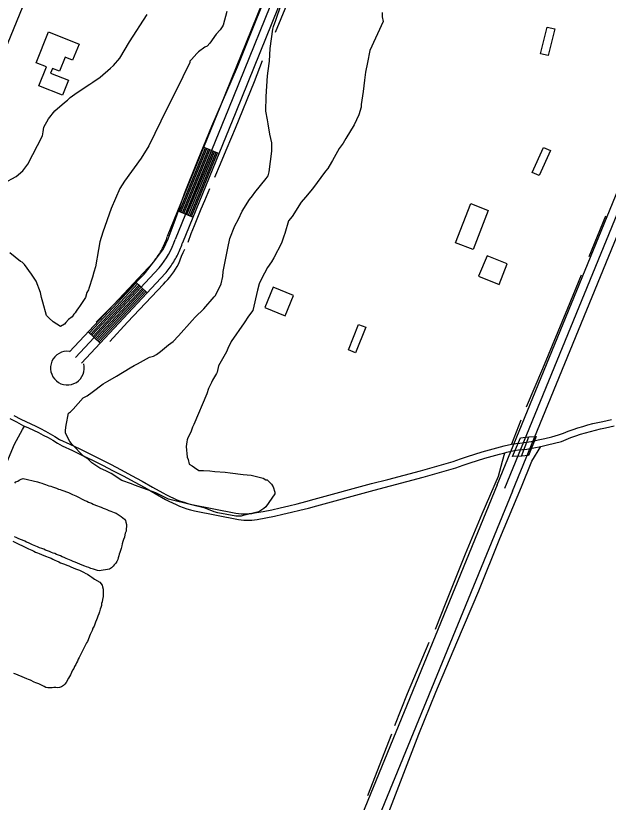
# Model space of a CAD drawing. Extents: x 3329332 to 3367211, y 631066 to 656469.
# Drawn here: x 3346946 to 3348025, y 649367 to 650799 of the extents above; entities that cross this region are included whole.
import ezdxf

# ---------------------------------------------------------------- set-up
doc = ezdxf.new("R2010")
doc.units = 0
for name, color, linetype in [('V-BLDG-OTLN', 7, 'Continuous'), ('V-BRDG-OTLN', 7, 'Continuous'), ('V-ROAD-CNTR', 7, 'Continuous'), ('V-SITE-VEGE', 7, 'Continuous'), ('V-TOPO-SHOR', 7, 'Continuous')]:
    doc.layers.add(name, color=color, linetype=linetype)

msp = doc.modelspace()

# ---------------------------------------------------------------- linework, layer by layer
at = {"layer": 'V-BLDG-OTLN'}
for points in [[(3347901.5, 650729.7), (3347913.6, 650778.2), (3347927.2, 650774.8), (3347915.1, 650726.3)], [(3346987.7, 650671.3), (3347001.4, 650705.6), (3346982.6, 650713.1), (3347005.1, 650769.4), (3347060.9, 650747.1), (3347049.1, 650717.7), (3347035.6, 650723.2), (3347025.4, 650697.7), (3347012.4, 650702.9), (3347009.1, 650694.5), (3347041.9, 650681.4), (3347031, 650654)], [(3347886.4, 650513.5), (3347906.8, 650559.2), (3347919.6, 650553.5), (3347899.2, 650507.8)], [(3347806.2, 650444.4), (3347778.4, 650373.1), (3347746.5, 650385.5), (3347774.3, 650456.8)], [(3347825.8, 650309.9), (3347840.9, 650347), (3347803.9, 650362.1), (3347788.7, 650325.1)], [(3347436.1, 650252.5), (3347451.4, 650289.5), (3347414.4, 650304.8), (3347399.1, 650267.8)], [(3347551.4, 650190.6), (3347570.1, 650237), (3347583.1, 650231.8), (3347564.4, 650185.4)]]:
    msp.add_lwpolyline(points, close=True, dxfattribs=at)
at = {"layer": 'V-BRDG-OTLN'}
msp.add_line((3347866.8, 649997.5), (3347880.1, 650032.1), dxfattribs=at)
msp.add_lwpolyline([(3347893.5, 650033.3), (3347879.4, 649998.2), (3347866.8, 649997.5), (3347850.2, 649996.5), (3347865.1, 650030.7), (3347880.1, 650032.1)], close=True, dxfattribs=at)
at = {"layer": 'V-ROAD-CNTR'}
for p, q in [((3347288.2, 650559.3), (3347316, 650547.9)), ((3347240.9, 650443.6), (3347268.6, 650432.2)), ((3347163, 650314.9), (3347184.9, 650294.4)), ((3347077.7, 650223.5), (3347099.6, 650203))]:
    msp.add_line(p, q, dxfattribs=at)
for points in [[(3347836.6, 649939.1), (3348422, 651367.8), (3349001.5, 652788.1), (3349371.7, 653728.9), (3349753.3, 654665.9)], [(3347850.5, 649933.4), (3348435.9, 651362.1), (3349015.5, 652782.6), (3349385.7, 653723.3), (3349767.2, 654660.2)], [(3347822.7, 649944.8), (3348408.1, 651373.5), (3348878.7, 652526.9)], [(3347278.5, 651598), (3346766.7, 650349), (3346106.4, 648741.4)], [(3347221.9, 650397.3), (3347319.3, 650635.2), (3347526.8, 651148.1)], [(3347540.5, 651142), (3347333.2, 650629.5), (3347235.8, 650391.6)], [(3347249.7, 650385.9), (3347347.1, 650623.8), (3347554.3, 651136)], [(3347243.6, 650442.4), (3347291, 650558.1)], [(3347246.4, 650441.3), (3347293.8, 650557)], [(3347249.2, 650440.2), (3347296.6, 650555.8)], [(3347252, 650439), (3347299.3, 650554.7)], [(3347254.7, 650437.9), (3347302.1, 650553.6)], [(3347257.5, 650436.8), (3347304.9, 650552.4)], [(3347260.3, 650435.6), (3347307.7, 650551.3)], [(3347263.1, 650434.5), (3347310.4, 650550.2)], [(3347265.8, 650433.3), (3347313.2, 650549)], [(3347043.5, 650187), (3347195.8, 650349.9), (3347196.2, 650350.4), (3347197.7, 650352.3), (3347199.3, 650354.3), (3347200.8, 650356.3), (3347202.3, 650358.4), (3347203.7, 650360.4), (3347205.1, 650362.5), (3347206.5, 650364.7), (3347207.8, 650366.8), (3347209.1, 650368.9), (3347210.3, 650371.1), (3347211.6, 650373.3), (3347212.8, 650375.6), (3347213.9, 650377.8), (3347215, 650380), (3347216, 650382.3), (3347217.1, 650384.6), (3347218, 650386.9), (3347219, 650389.3), (3347219.9, 650391.6), (3347220.7, 650394), (3347221.6, 650396.4)], [(3347065.5, 650166.5), (3347218.3, 650330.1), (3347219.4, 650331.4), (3347221.3, 650333.7), (3347223.1, 650336.1), (3347225, 650338.5), (3347226.7, 650341), (3347228.5, 650343.5), (3347230.2, 650346), (3347231.8, 650348.5), (3347233.4, 650351.1), (3347235, 650353.8), (3347236.5, 650356.4), (3347238, 650359), (3347239.4, 650361.7), (3347240.8, 650364.4), (3347242.1, 650367.2), (3347243.4, 650369.9), (3347244.6, 650372.7), (3347245.8, 650375.5), (3347246.9, 650378.3), (3347248, 650381.1), (3347249, 650384), (3347250, 650386.8)], [(3347054.5, 650176.7), (3347207, 650340)], [(3347079.9, 650221.5), (3347165.2, 650312.8)], [(3347082.1, 650219.4), (3347167.4, 650310.8)], [(3347084.3, 650217.4), (3347169.6, 650308.7)], [(3347086.4, 650215.3), (3347171.8, 650306.7)], [(3347088.6, 650213.3), (3347174, 650304.6)], [(3347090.8, 650211.2), (3347176.2, 650302.6)], [(3347093, 650209.2), (3347178.4, 650300.5)], [(3347095.2, 650207.1), (3347180.6, 650298.5)], [(3347097.4, 650205.1), (3347182.7, 650296.4)], [(3347822.7, 649944.8), (3347504.2, 649169.2), (3347179.6, 648371.4), (3346916.3, 647735.9), (3346662.7, 647110.7), (3346468.1, 646645), (3346314.1, 646262.4), (3346292.4, 646212.9), (3346270.2, 646163.8)], [(3347850.5, 649933.4), (3347531.9, 649157.8), (3347207.4, 648360), (3346944.1, 647724.5), (3346690.5, 647099.3), (3346495.9, 646633.6), (3346341.8, 646250.7), (3346319.8, 646200.7), (3346297.5, 646151.5)]]:
    msp.add_lwpolyline(points, dxfattribs=at)
for centre, radius, start, end in [((3347084.9, 650441.9), 159.1, 320.1829, 341.5881), ((3347039.7, 650157.5), 30.7, 83.3904, 14.9455)]:
    msp.add_arc(centre, radius, start, end, dxfattribs=at)
at = {"layer": 'V-SITE-VEGE'}
for points in [[(3347413.7, 650774.1), (3347414.8, 650779.3), (3347419.1, 650790.6), (3347428.8, 650819.5)], [(3347330.1, 650806.2), (3347323.5, 650781.4), (3347321.4, 650778.3), (3347318.2, 650773.2), (3347310.9, 650765), (3347299.3, 650748.6), (3347294, 650743.4), (3347289.8, 650741.4), (3347278.3, 650733.3), (3347275.2, 650730.2), (3347265.7, 650718.9), (3347262.6, 650715.8), (3347262.5, 650713.7), (3347237, 650661.2), (3347221, 650629.2), (3347188, 650562.2), (3347174.3, 650539.6), (3347143.7, 650497.4), (3347135.2, 650484.1), (3347119.2, 650448), (3347104.1, 650404.6), (3347098.7, 650387), (3347096.5, 650373.6), (3347090.9, 650341.5), (3347087.7, 650332.2), (3347085.5, 650322.9), (3347079, 650302.2), (3347078, 650300.2), (3347074.8, 650295), (3347072.6, 650285.7), (3347062, 650269.3), (3347059.9, 650267.2), (3347056.8, 650263.1), (3347055.7, 650261), (3347053.6, 650258), (3347051.5, 650255.9), (3347048.3, 650250.8), (3347042, 650245.7), (3347036.8, 650240.5), (3347034.7, 650237.4), (3347027.3, 650233.4), (3347014, 650241.9), (3347006.8, 650248.2), (3347001.7, 650253.4), (3346994.7, 650277.4), (3346992.7, 650285.7), (3346990.8, 650295), (3346982.7, 650315.9), (3346974.6, 650328.4), (3346961.3, 650346.2)], [(3347613.2, 650804.8), (3347613.1, 650796.5), (3347615, 650788.2), (3347590.5, 650735.6), (3347586.1, 650713.9), (3347582.8, 650696.3), (3347580.5, 650681.8), (3347578.2, 650661.1), (3347574.8, 650637.3), (3347574.7, 650632.1), (3347570.4, 650618.6), (3347561.9, 650600.1), (3347547, 650575.4), (3347541.8, 650567.1), (3347534.4, 650556.9), (3347522.7, 650535.2), (3347520.6, 650532.1), (3347514.2, 650520.8), (3347510, 650515.7), (3347485.8, 650483.8), (3347473.1, 650468.4), (3347465.7, 650459.2), (3347448.8, 650433.5), (3347442.5, 650425.3), (3347436, 650402.5), (3347433.9, 650397.4), (3347429.6, 650385), (3347415.7, 650358.2), (3347411.5, 650351), (3347404.1, 650340.7), (3347393.5, 650320.1), (3347389.2, 650310.8), (3347386, 650299.4), (3347377.2, 650262.2), (3347369.8, 650251.9), (3347361.4, 650239.6), (3347338.1, 650205.7), (3347331.8, 650193.3), (3347329.6, 650187.1), (3347314.8, 650161.4), (3347312.5, 650150), (3347311.5, 650147.9), (3347304.1, 650135.6), (3347301.9, 650131.4), (3347296.6, 650120.1), (3347293.4, 650110.8), (3347269.9, 650055.1), (3347267.7, 650049.9), (3347264.5, 650040.6), (3347259.2, 650030.3)], [(3346923.8, 650494), (3346946.7, 650506.1), (3346958.3, 650516.3), (3346967.8, 650528.7), (3346994.3, 650580.2), (3346995.5, 650587.4), (3346996.6, 650595.7), (3347005.1, 650611.2), (3347016.7, 650625.5), (3347034.5, 650640.9), (3347039.7, 650645), (3347045, 650650.1), (3347057.5, 650659.3), (3347080.6, 650674.5), (3347085.8, 650677.6), (3347099.4, 650686.7), (3347118.2, 650703.1), (3347123.5, 650708.2), (3347135.1, 650721.6), (3347153.1, 650751.4), (3347184.8, 650800.8)], [(3347259.2, 650030.3), (3347258.1, 650027.2), (3347257, 650023.1), (3347255.9, 650014.8), (3347257.7, 649995.1), (3347259.7, 649990.9), (3347261.7, 649982.6), (3347266.9, 649979.4), (3347271, 649976.3), (3347279.2, 649971), (3347287.5, 649970.9), (3347298.9, 649970.7), (3347308.2, 649969.6), (3347326.9, 649968.3), (3347336.2, 649967.1), (3347360, 649963.7), (3347374.5, 649962.5), (3347396.2, 649957.1), (3347401.4, 649953.9), (3347403.4, 649953.9), (3347411.6, 649946.5), (3347414.7, 649941.3), (3347417.7, 649931.9), (3347417.6, 649928.8), (3347400.8, 649905.2), (3347397.6, 649902.1), (3347388.2, 649896), (3347360.1, 649889.1), (3347355.9, 649888.1), (3347346.6, 649888.2), (3347313.5, 649893.8), (3347307.3, 649895.9), (3347290.8, 649902.4), (3347266, 649908.9), (3347223.6, 649918.8), (3347200.9, 649930.5), (3347161.7, 649944.4), (3347156.5, 649946.6), (3347139, 649953), (3347119.4, 649965.7), (3347111.2, 649970), (3347098.8, 649975.3), (3347084.4, 649984.8), (3347077.2, 649992.2), (3347069, 649997.4), (3347048.5, 650018.4), (3347044.4, 650023.7), (3347036.3, 650039.3), (3347036.4, 650044.5), (3347037.5, 650053.8), (3347042, 650075.6), (3347045.1, 650077.6), (3347050.4, 650082.7), (3347068.2, 650103.2), (3347075.5, 650107.3), (3347085, 650113.4), (3347104.9, 650128.7), (3347113.2, 650133.8), (3347128.9, 650142.9), (3347154, 650158.2), (3347161.3, 650162.2), (3347167.5, 650165.3), (3347189.5, 650177.4), (3347196.8, 650179.4), (3347202, 650182.5), (3347209.3, 650187.6), (3347224, 650199.8), (3347232.3, 650205.9), (3347241.8, 650216.2), (3347267, 650243.9), (3347272.3, 650250), (3347288.1, 650265.4), (3347307, 650286.9), (3347309.1, 650289), (3347311.2, 650293.1), (3347319.7, 650310.6), (3347323, 650324.1), (3347323.1, 650333.4), (3347332, 650375.8), (3347335.3, 650393.4), (3347344.9, 650416.1), (3347351.3, 650428.5), (3347357.7, 650442.9), (3347371.4, 650464.5), (3347376.7, 650470.7), (3347380.9, 650476.8), (3347402, 650502.5), (3347405.2, 650507.7), (3347407.3, 650514.9), (3347411.9, 650552.2), (3347412.1, 650567.7), (3347408.2, 650583.3), (3347405.3, 650602), (3347404.4, 650609.3), (3347401.4, 650624.9), (3347401.8, 650651.9), (3347404.3, 650689.2), (3347405.5, 650698.5), (3347407.8, 650716.1), (3347409.1, 650738.9), (3347413.7, 650774.1)], [(3346961.3, 650346.2), (3346957.2, 650350.4), (3346954.1, 650351.5), (3346934.6, 650367.3)]]:
    msp.add_lwpolyline(points, dxfattribs=at)
at = {"layer": 'V-TOPO-SHOR'}
for p, q in [((3347990.2, 650360.4), (3348020.6, 650434.7)), ((3347865.6, 650062.7), (3347848.6, 650019.2)), ((3347760.2, 649980.6), (3347773.4, 649985)), ((3347586.8, 649379.4), (3347630.4, 649491.8))]:
    msp.add_line(p, q, dxfattribs=at)
for points in [[(3347418.4, 650769), (3347452.9, 650851.3), (3347492.4, 650958.7)], [(3347179.3, 650328.7), (3347182.1, 650331.7), (3347200.7, 650355.6), (3347214.5, 650374.7), (3347223.4, 650392.9), (3347235.8, 650426.5), (3347252.8, 650475.4), (3347277.7, 650537.3), (3347302.5, 650597.7), (3347349.7, 650706), (3347383.5, 650790.9), (3347401.4, 650834.5), (3347434.2, 650914.1)], [(3347345.9, 650594.4), (3347380.4, 650679.3), (3347395.2, 650717.4)], [(3347308.4, 650504.9), (3347318.4, 650529.5), (3347328.6, 650554.1), (3347339, 650578.6), (3347345.9, 650594.4)], [(3347290, 650462.3), (3347292.9, 650469.8), (3347296.1, 650477.3), (3347299.4, 650484.6)], [(3347259.5, 650386.9), (3347265.2, 650402.2), (3347271.1, 650417.3), (3347277.2, 650432.4), (3347283.5, 650447.4), (3347290, 650462.3)], [(3347242.8, 650347.6), (3347245.1, 650354.4), (3347247.7, 650361.1), (3347250.5, 650367.7), (3347253.5, 650374.1)], [(3347214.5, 650310.1), (3347218.6, 650314.3), (3347222.6, 650318.7), (3347226.4, 650323.2), (3347230, 650327.8), (3347233.5, 650332.6), (3347236.8, 650337.5), (3347239.9, 650342.5), (3347242.8, 650347.6)], [(3347092.1, 650241), (3347144.7, 650293.6), (3347179.3, 650328.7)], [(3347975.4, 650326.9), (3347950.5, 650266), (3347904.8, 650156.2), (3347875, 650086.2)], [(3347116.7, 650206.1), (3347149.1, 650240.9), (3347181.7, 650275.6), (3347214.5, 650310.1)], [(3346934.9, 650066), (3346947.3, 650059.4), (3346959.6, 650052.6), (3346961.6, 650051.7), (3346968.8, 650048.6), (3346977.8, 650044.5), (3346986.8, 650040.1), (3346995.7, 650035.6), (3347004.6, 650031), (3347013.3, 650026.1), (3347021.9, 650021.1), (3347030.4, 650015.9), (3347048.8, 650007.4), (3347067.2, 649998.7), (3347085.4, 649989.8), (3347103.5, 649980.6), (3347122.9, 649970.7), (3347142.2, 649960.7), (3347161.4, 649950.4), (3347180.6, 649939.9), (3347199.6, 649929.3), (3347218.5, 649918.5), (3347224.7, 649915.1), (3347231.1, 649912), (3347237.5, 649909), (3347244.1, 649906.3), (3347250.7, 649903.8), (3347257.4, 649901.5), (3347264.2, 649899.4), (3347271, 649897.5), (3347351.5, 649881.8), (3347356.4, 649881.1), (3347361.2, 649880.7), (3347366.1, 649880.6), (3347370.9, 649880.6), (3347375.8, 649880.9), (3347380.6, 649881.4), (3347385.5, 649882.1), (3347401.1, 649884.9), (3347416.7, 649888), (3347432.3, 649891.4), (3347447.8, 649895), (3347463.3, 649898.8), (3347478.7, 649902.8), (3347494, 649907.1), (3347598.4, 649935.6), (3347628.3, 649943.1), (3347658.1, 649951), (3347687.9, 649959), (3347717.5, 649967.4), (3347747.1, 649976), (3347760.2, 649980.6)], [(3346942.4, 650071.1), (3346954.8, 650064.3), (3346963.9, 650060.3), (3346973, 650056.2), (3346982, 650051.9), (3346990.9, 650047.4), (3346999.7, 650042.7), (3347008.4, 650037.8), (3347017, 650032.8), (3347025.6, 650027.6), (3347044, 650019.1), (3347062.3, 650010.4), (3347080.5, 650001.5), (3347098.7, 649992.3), (3347118.1, 649982.4), (3347137.4, 649972.4), (3347156.6, 649962.1), (3347175.7, 649951.6), (3347194.7, 649941), (3347213.6, 649930.2), (3347219.9, 649926.8), (3347226.2, 649923.7), (3347232.7, 649920.7), (3347239.2, 649918), (3347245.9, 649915.5), (3347252.6, 649913.2), (3347259.3, 649911.1), (3347266.2, 649909.2), (3347346.7, 649893.5), (3347351.5, 649892.8), (3347356.4, 649892.4), (3347361.2, 649892.3), (3347366.1, 649892.3), (3347371, 649892.6), (3347375.8, 649893.1), (3347380.6, 649893.8), (3347396.3, 649896.7), (3347411.9, 649899.7), (3347427.5, 649903.1), (3347443, 649906.7), (3347458.4, 649910.5), (3347473.8, 649914.5), (3347489.2, 649918.8), (3347593.6, 649947.3), (3347623.5, 649954.9), (3347653.3, 649962.7), (3347683, 649970.7), (3347712.7, 649979.1), (3347742.3, 649987.7), (3347755.4, 649992.3), (3347768.5, 649996.7)], [(3347768.5, 649996.7), (3347781.7, 650001), (3347795, 650005), (3347808.3, 650008.8), (3347821.7, 650012.5), (3347835.2, 650015.9), (3347848.6, 650019.2), (3347856.3, 650020.3), (3347863.9, 650021.1), (3347871.6, 650021.8), (3347884.2, 650024.2), (3347896.9, 650026.8), (3347909.4, 650029.6), (3347922, 650032.6), (3347934.4, 650035.8), (3347943.1, 650039.3), (3347951.8, 650042.7), (3347960.6, 650045.8), (3347969.5, 650048.7), (3347978.4, 650051.5), (3347987.4, 650054), (3347996.5, 650056.4), (3348005.6, 650058.5), (3348014.7, 650060.5), (3348030.8, 650064.2)], [(3346718.9, 649476.9), (3346755.2, 649567.6), (3346778.2, 649628.5), (3346865, 649832.2), (3346899.3, 649916.2), (3346923.2, 649971.3), (3346943.5, 650019.2), (3346957.8, 650045.5), (3346961.6, 650051.7)], [(3347836.4, 650003.3), (3347840, 650004.2), (3347853.5, 650007.5), (3347861.1, 650008.6), (3347868.8, 650009.4), (3347876.4, 650010.1), (3347889.1, 650012.5), (3347901.7, 650015.1), (3347914.3, 650017.9), (3347926.8, 650020.9), (3347939.3, 650024.1), (3347947.9, 650027.6), (3347956.7, 650031), (3347965.5, 650034.1), (3347974.4, 650037), (3347983.3, 650039.8), (3347992.3, 650042.3), (3348001.3, 650044.7), (3348010.4, 650046.8), (3348019.5, 650048.8), (3348035.7, 650052.5)], [(3347679.6, 649491.5), (3347711, 649567.8), (3347749.2, 649658.4), (3347788.9, 649752.3), (3347827.2, 649847.3), (3347866.9, 649941.7), (3347885.4, 649988.2), (3347901.7, 650015.1)], [(3347710.2, 649682.5), (3347729.6, 649731.4), (3347764.5, 649819.6), (3347795.3, 649892.5), (3347825, 649960.6), (3347832.1, 649988.4), (3347836.4, 650003.3)], [(3347773.4, 649985), (3347786.6, 649989.3), (3347799.8, 649993.3), (3347813.2, 649997.1), (3347826.6, 650000.8), (3347836.4, 650003.3)], [(3346943.9, 649948.1), (3346945.9, 649950.4), (3346949.3, 649952), (3346952, 649953.7), (3346955.3, 649955.3), (3346959, 649956.6), (3346985.1, 649950.6), (3346989.1, 649949.2), (3346993.1, 649947.8), (3346996.1, 649946.8), (3346999.8, 649945.4), (3347003.1, 649944.3), (3347006.1, 649943.3), (3347009.5, 649942.6), (3347012.5, 649941.2), (3347016.5, 649940.1), (3347019.8, 649939.1), (3347023.5, 649937.4), (3347026.5, 649936.3)], [(3347026.5, 649936.3), (3347029.5, 649935.3), (3347033.1, 649933.9), (3347038.1, 649932.2), (3347041.8, 649930.8), (3347045.1, 649929.1), (3347049.1, 649927.3), (3347055.1, 649924.9), (3347071.4, 649916.7), (3347075.1, 649915.3), (3347078.4, 649913.6), (3347083.4, 649911.8), (3347086.8, 649910.1), (3347091.1, 649908), (3347094.4, 649907), (3347097.8, 649905.6), (3347101.1, 649904.2), (3347105.1, 649902.5), (3347108.4, 649901.5), (3347111.8, 649900.1), (3347115.4, 649898.4), (3347118.8, 649897.3), (3347122.1, 649895.9), (3347125.1, 649894.9), (3347128.5, 649893.5), (3347137.4, 649887.7), (3347140.4, 649885), (3347143.4, 649882.6), (3347145.4, 649880.2), (3347146.3, 649876.9), (3347147.6, 649872.8), (3347147.6, 649869.5), (3347146.9, 649865.1), (3347146.5, 649860.8), (3347145.1, 649856.8), (3347144.4, 649853.8), (3347143.7, 649849.8), (3347141.9, 649845.4), (3347140.9, 649841.8), (3347139.5, 649837.8), (3347138.8, 649834.1), (3347137.4, 649829.4), (3347136.3, 649825.4), (3347135.3, 649822.1), (3347134.2, 649818.7), (3347133.2, 649815.7), (3347132.1, 649812.4), (3347131.4, 649809), (3347130, 649805.7), (3347127.7, 649802.7), (3347124.9, 649799.4), (3347122.9, 649797.1), (3347119.8, 649794.1), (3347116.5, 649791.5), (3347097.3, 649788.7)], [(3347097.3, 649788.7), (3347094.3, 649789.4), (3347091, 649790.4), (3347087, 649791.8), (3347082.6, 649792.9), (3347078.6, 649794.3), (3347074.6, 649795.7), (3347071.3, 649797.1), (3347066.6, 649798.8), (3347053.6, 649804.3), (3347050, 649805.7), (3347046.6, 649807.1), (3347043.6, 649808.5), (3347037.6, 649811.2), (3347033.6, 649812.9), (3347030.3, 649814.3), (3347027.3, 649815.7), (3347023.3, 649817.1), (3347020, 649818.5), (3347016.6, 649819.9), (3347013.6, 649820.9), (3347010.6, 649821.9), (3347007.3, 649823.7), (3347003.6, 649825), (3347000, 649826.4), (3346996.6, 649827.8), (3346993, 649829.2), (3346988.6, 649830.6), (3346985.3, 649832.3), (3346982.3, 649833.3), (3346979.3, 649834.4), (3346976, 649836.1), (3346972.6, 649837.5), (3346968.6, 649839.2), (3346965.3, 649840.9), (3346962, 649842.6), (3346958, 649844.4), (3346954, 649845.4), (3346950.3, 649847.5), (3346946.6, 649849.2), (3346943.6, 649850.2)], [(3346940.2, 649842.7), (3346969, 649828.7), (3346974.9, 649826.2), (3346978.4, 649824.6), (3346981.9, 649822.6), (3346985, 649821), (3346988.5, 649819.8), (3346992.8, 649818.2), (3346999.8, 649815.4), (3347006.8, 649812.5), (3347010.3, 649811.3), (3347013, 649809.7), (3347016.9, 649808.1), (3347020, 649806.9), (3347024.3, 649804.9), (3347027.4, 649803.3), (3347030.9, 649802.1), (3347034.4, 649800.8), (3347038.7, 649798.8), (3347042.2, 649797.6), (3347045.7, 649796), (3347050, 649794), (3347054.3, 649792.4), (3347057.8, 649791.2), (3347061.7, 649789.5), (3347065.6, 649787.9), (3347069.1, 649786.3), (3347073, 649783.9), (3347076.5, 649782.3), (3347080.8, 649779.5), (3347084.2, 649777.1), (3347089.3, 649773.5), (3347099, 649767.9), (3347102.8, 649762.4), (3347103.6, 649759.3), (3347104.7, 649755.3), (3347105, 649750.3), (3347104.6, 649742), (3347103.7, 649736.6), (3347102.9, 649731.9), (3347102, 649728.8), (3347101.6, 649725.6), (3347100.8, 649722.1), (3347099.2, 649718.6), (3347097.9, 649713.9), (3347096.7, 649710), (3347095.1, 649705.8), (3347093.9, 649702.6), (3347092.7, 649699.5), (3347091.1, 649695.2), (3347089.8, 649691.7), (3347088.2, 649687.8), (3347086.2, 649683.9), (3347084.6, 649679.7), (3347083, 649676.2), (3347081.4, 649672.7), (3347076.1, 649660.2), (3347074.5, 649657.5), (3347060.9, 649630.6), (3347059.3, 649627.5), (3347058.1, 649624), (3347056.5, 649620.9), (3347054.9, 649618.2), (3347052.9, 649614.7), (3347051.2, 649610.8), (3347049.2, 649607.7), (3347047.2, 649603.8), (3347045.2, 649599.1), (3347043.6, 649596.4)], [(3347635.8, 649507), (3347659.1, 649565.5), (3347698.8, 649658.5)], [(3347003.8, 649575.4), (3347000.7, 649576.2), (3346997.6, 649577.8), (3346991.4, 649581), (3346987.5, 649583), (3346982, 649585), (3346978.9, 649586.2), (3346972.3, 649589.5), (3346968.8, 649590.7), (3346965.7, 649591.9), (3346961.4, 649593.9), (3346957.5, 649595.9), (3346950.1, 649598.7), (3346945.8, 649600.4), (3346942.3, 649601.6)], [(3347043.6, 649596.4), (3347042, 649593.3), (3347037.6, 649585.1), (3347034.8, 649582), (3347032.5, 649579.7), (3347028.9, 649577.4), (3347025.4, 649576.3), (3347022.2, 649575.9), (3347018.7, 649576), (3347015.2, 649576), (3347012.1, 649575.7), (3347008.9, 649575.3), (3347003.8, 649575.4)], [(3346999.8, 647850.2), (3347033.9, 647928.1), (3347073.1, 648010.3), (3347174.3, 648257.4), (3347222.7, 648375.9), (3347246, 648437), (3347287.8, 648534.5), (3347326.9, 648630.2), (3347418.1, 648850), (3347460.8, 648952.9), (3347542.4, 649152.1), (3347585.5, 649255.7), (3347624.9, 649349.1), (3347679.6, 649491.5)]]:
    msp.add_lwpolyline(points, dxfattribs=at)

doc.saveas('drawing.dxf')
